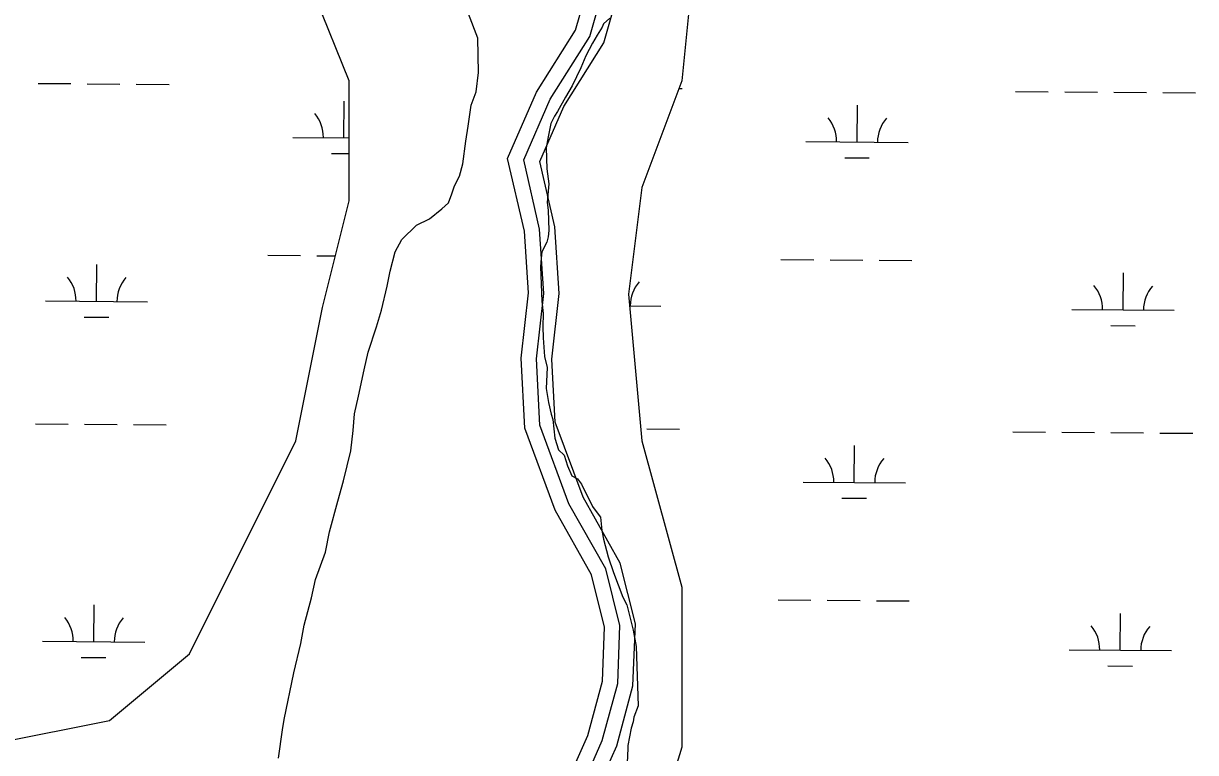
# Model space of a CAD drawing. Extents: x 3271442 to 3309282, y 752266 to 777610.
# Drawn here: x 3303542 to 3304688, y 772541 to 773253 of the extents above; entities that cross this region are included whole.
import ezdxf

# ---------------------------------------------------------------- set-up
doc = ezdxf.new("R2010")
doc.units = 0
for name, color, linetype in [('V-ROAD-CNTR', 7, 'Continuous'), ('V-SITE-VEGE', 7, 'Continuous'), ('V-WETL-SWMP', 7, 'Continuous')]:
    doc.layers.add(name, color=color, linetype=linetype)

msp = doc.modelspace()

# ---------------------------------------------------------------- linework, layer by layer
at = {"layer": 'V-ROAD-CNTR'}
for points in [[(3304006.8, 772108.2), (3304007, 772111.4), (3304005.8, 772183.3), (3303999.7, 772276.8), (3304017.3, 772359.1), (3304039.5, 772442.6), (3304073.2, 772510.4), (3304094, 772557.4), (3304108.3, 772610.4), (3304110.3, 772663.3), (3304097.6, 772714.5), (3304062, 772777.5), (3304032.3, 772857.6), (3304028.8, 772926), (3304036, 772989.9), (3304032, 773050.2), (3304015.6, 773121.3), (3304043.9, 773186.3), (3304082.1, 773246.8), (3304104, 773323.7), (3304107.8, 773353.8), (3304096.2, 773376.6)], [(3303873, 771855.9), (3303929.7, 771918.6), (3303969.6, 771974.6), (3303995.9, 772013.8), (3304019.8, 772063.9), (3304022, 772111.2), (3304020.8, 772183.9), (3304014.8, 772275.7), (3304031.9, 772355.6), (3304053.6, 772437.3), (3304086.7, 772504), (3304108.2, 772552.4), (3304123.2, 772608.1), (3304125.4, 772664.9), (3304111.7, 772720.1), (3304075.6, 772783.8), (3304047.2, 772860.7), (3304043.8, 772925.6), (3304051, 772989.5), (3304046.9, 773052.4), (3304031.4, 773119.9), (3304057.2, 773179.3), (3304095.9, 773240.6), (3304118.7, 773320.7)], [(3303885, 771846.9), (3303941.5, 771909.2), (3303981.9, 771966.1), (3304008.9, 772006.3), (3304034.6, 772060.2), (3304037, 772110.9), (3304035.8, 772184.5), (3304029.9, 772274.6), (3304046.4, 772352.1), (3304067.7, 772432), (3304100.3, 772497.6), (3304122.4, 772547.3), (3304138.1, 772605.9), (3304140.5, 772666.4), (3304125.8, 772725.7), (3304089.3, 772790.2), (3304062, 772863.7), (3304058.9, 772925.1), (3304066.1, 772989.2), (3304061.8, 773054.6), (3304047.1, 773118.4), (3304070.5, 773172.2), (3304109.8, 773234.4), (3304133.4, 773317.7)]]:
    msp.add_lwpolyline(points, dxfattribs=at)
at = {"layer": 'V-SITE-VEGE'}
for p, q in [((3303986.5, 773238.9), (3303977.4, 773262.7)), ((3303987.1, 773205.5), (3303986.5, 773238.9)), ((3303984.9, 773186.6), (3303987.1, 773205.5)), ((3303980, 773173.6), (3303984.9, 773186.6)), ((3303977, 773153), (3303980, 773173.6)), ((3303974.7, 773138.4), (3303977, 773153)), ((3303971.7, 773116.1), (3303974.7, 773138.4)), ((3303968.5, 773104), (3303971.7, 773116.1)), ((3303961.1, 773086.8), (3303963.5, 773094.5)), ((3303963.5, 773094.5), (3303968.5, 773104)), ((3303957.8, 773078.1), (3303961.1, 773086.8)), ((3303939.3, 773062.4), (3303951.1, 773072)), ((3303951.1, 773072), (3303957.8, 773078.1)), ((3303926.5, 773056.1), (3303939.3, 773062.4)), ((3303912.2, 773042.1), (3303926.5, 773056.1)), ((3303905.6, 773030), (3303912.2, 773042.1)), ((3303900.8, 773011.1), (3303905.6, 773030)), ((3303897.7, 772996.5), (3303900.8, 773011.1)), ((3303892.1, 772973.2), (3303897.7, 772996.5)), ((3303887.3, 772956.9), (3303892.1, 772973.2)), ((3303879.2, 772931.9), (3303887.3, 772956.9)), ((3303875.3, 772914.7), (3303879.2, 772931.9)), ((3303869.8, 772888.9), (3303875.3, 772914.7)), ((3303865.8, 772871.6), (3303869.8, 772888.9)), ((3303864.4, 772855.3), (3303865.8, 772871.6)), ((3303862.2, 772835.6), (3303864.4, 772855.3)), ((3303855.1, 772806.3), (3303862.2, 772835.6)), ((3303849.4, 772786.5), (3303855.1, 772806.3)), ((3303841.4, 772756.4), (3303849.4, 772786.5)), ((3303837.5, 772736.6), (3303841.4, 772756.4)), ((3303827.8, 772709.9), (3303837.5, 772736.6)), ((3303823.8, 772691.8), (3303827.8, 772709.9)), ((3303816.6, 772665.1), (3303823.8, 772691.8)), ((3303813.5, 772647.1), (3303816.6, 772665.1)), ((3303806.4, 772618.7), (3303813.5, 772647.1)), ((3303797, 772573.1), (3303806.4, 772618.7)), ((3303795.5, 772562.8), (3303797, 772573.1)), ((3303791.7, 772535.3), (3303795.5, 772562.8))]:
    msp.add_line(p, q, dxfattribs=at)
for points in [[(3304115.4, 773258.4), (3304109.5, 773252.9), (3304108.1, 773249.8), (3304103, 773241.9), (3304098.6, 773234.2), (3304092.2, 773221.7), (3304087.2, 773210.1), (3304078.7, 773192.2), (3304072.1, 773181.3), (3304064.2, 773167.3), (3304061.3, 773162.6), (3304057.7, 773155.6), (3304055.1, 773142.5), (3304053.2, 773131.8), (3304053.9, 773111.2), (3304055.9, 773096.7), (3304054.2, 773078.3), (3304055.2, 773070.7), (3304055.9, 773050.9), (3304055.3, 773044.8), (3304054, 773039.4), (3304048.9, 773030), (3304048.4, 773023.9), (3304047.9, 773015.5), (3304049, 772981.9), (3304050.2, 772969.7), (3304049.9, 772956.7), (3304050.2, 772946), (3304051.6, 772927.7), (3304054.3, 772917.1), (3304053.4, 772896.5), (3304055.4, 772882.8), (3304058.1, 772871.4), (3304059.8, 772866.1), (3304061.9, 772847.8), (3304065.4, 772836.5), (3304070.9, 772831.3), (3304074.3, 772820.8), (3304078.4, 772811), (3304083.9, 772808.1), (3304087.9, 772802.9), (3304098.5, 772781.1), (3304104.1, 772773.6), (3304106.5, 772770.6)], [(3304106.5, 772770.6), (3304106.6, 772767.6), (3304107.7, 772757.7), (3304109.5, 772749.3), (3304113.9, 772731.9), (3304119, 772716.8), (3304128.3, 772692.7), (3304132.3, 772685.2), (3304138.5, 772660.2), (3304141.3, 772644.2), (3304143.3, 772586.2), (3304139.1, 772575.4), (3304138.4, 772570.8), (3304136.4, 772564.6), (3304133.1, 772547.7), (3304132.8, 772534.7), (3304130.8, 772525.4), (3304128.8, 772515.4), (3304125.6, 772497.7), (3304123.6, 772490), (3304119.5, 772479.1)]]:
    msp.add_lwpolyline(points, dxfattribs=at)
at = {"layer": 'V-WETL-SWMP'}
for p, q in [((3303860.5, 773197.1), (3303782.5, 773392.4)), ((3304198.8, 773327.3), (3304185.8, 773197.1)), ((3303556.5, 773194.7), (3303588.5, 773194.5)), ((3303604.5, 773194.3), (3303636.5, 773194.1)), ((3303652.5, 773193.9), (3303684.5, 773193.7)), ((3303860.5, 773079.9), (3303860.5, 773197.1)), ((3304185.8, 773197.1), (3304146.8, 773092.9)), ((3304183, 773189.6), (3304186.4, 773189.6)), ((3304512.3, 773186.9), (3304544.3, 773186.6)), ((3304560.3, 773186.5), (3304592.3, 773186.2)), ((3304608.3, 773186.1), (3304640.3, 773185.8)), ((3303855.4, 773141.5), (3303855.7, 773177.5)), ((3304656.3, 773185.7), (3304688.3, 773185.4)), ((3304357.3, 773137.4), (3304357.6, 773173.4)), ((3303805.4, 773141.9), (3303860.5, 773141.5)), ((3304307.3, 773137.8), (3304407.3, 773137)), ((3303843.3, 773126.2), (3303860.5, 773126.1)), ((3304345.2, 773122.1), (3304369.2, 773121.9)), ((3304146.8, 773092.9), (3304133.8, 772988.7)), ((3303834.5, 772975.7), (3303860.5, 773079.9)), ((3303781, 773026.7), (3303813, 773026.4)), ((3303829, 773026.3), (3303847.1, 773026.2)), ((3303613.6, 772981.7), (3303613.9, 773017.7)), ((3304282.9, 773022.6), (3304314.9, 773022.3)), ((3304330.9, 773022.2), (3304362.9, 773021.9)), ((3304378.9, 773021.8), (3304410.9, 773021.5)), ((3304617.4, 772973.4), (3304617.7, 773009.4)), ((3303563.6, 772982.1), (3303663.6, 772981.2)), ((3304133.8, 772988.7), (3304146.8, 772845.5)), ((3303808.5, 772845.5), (3303834.5, 772975.7)), ((3304134.8, 772977.4), (3304165.5, 772977.1)), ((3304567.4, 772973.8), (3304667.4, 772973)), ((3303601.5, 772966.3), (3303625.5, 772966.1)), ((3304605.3, 772958.1), (3304629.3, 772957.9)), ((3303553.8, 772862.1), (3303585.8, 772861.8)), ((3303601.8, 772861.7), (3303633.8, 772861.4)), ((3303649.8, 772861.3), (3303681.8, 772861)), ((3304151.7, 772857.2), (3304183.7, 772856.9)), ((3304509.6, 772854.2), (3304541.6, 772853.9)), ((3304557.6, 772853.8), (3304589.6, 772853.5)), ((3303704.4, 772637.2), (3303808.5, 772845.5)), ((3304146.8, 772845.5), (3304185.8, 772702.3)), ((3304605.6, 772853.4), (3304637.5, 772853.1)), ((3304653.5, 772853), (3304685.5, 772852.8)), ((3304354.5, 772804.7), (3304354.8, 772840.7)), ((3304304.6, 772805.1), (3304404.5, 772804.3)), ((3304342.4, 772789.4), (3304366.4, 772789.2)), ((3304185.8, 772702.3), (3304185.8, 772546)), ((3303610.9, 772649), (3303611.2, 772685)), ((3304280.2, 772689.9), (3304312.2, 772689.6)), ((3304328.2, 772689.5), (3304360.2, 772689.3)), ((3304376.2, 772689.1), (3304408.2, 772688.9)), ((3304614.6, 772640.7), (3304614.9, 772676.7)), ((3303560.9, 772649.4), (3303660.9, 772648.6)), ((3303626.3, 772572.1), (3303704.4, 772637.2)), ((3304564.6, 772641.1), (3304664.6, 772640.3)), ((3303598.7, 772633.7), (3303622.7, 772633.5)), ((3304602.5, 772625.4), (3304626.5, 772625.2)), ((3303496.2, 772546), (3303626.3, 772572.1)), ((3304185.8, 772546), (3304146.8, 772415.8))]:
    msp.add_line(p, q, dxfattribs=at)
for centre, start, end in [((3303800.2, 773142.5), 358.7563, 40.2999), ((3304302.1, 773138.3), 358.7563, 40.2999), ((3304412.5, 773137.4), 138.7563, 180.2999), ((3303558.4, 772982.6), 358.7563, 40.2999), ((3303668.8, 772981.7), 138.7563, 180.2999), ((3304170.7, 772977.5), 138.7563, 180.2999), ((3304562.1, 772974.3), 358.7563, 40.2999), ((3304672.6, 772973.4), 138.7563, 180.2999), ((3304299.3, 772805.7), 358.7563, 40.2999), ((3304409.8, 772804.8), 138.7563, 180.2999), ((3303555.6, 772649.9), 358.7563, 40.2999), ((3303666.1, 772649), 138.7563, 180.2999), ((3304559.4, 772641.7), 358.7563, 40.2999), ((3304669.9, 772640.7), 138.7563, 180.2999)]:
    msp.add_arc(centre, 35.2, start, end, dxfattribs=at)

doc.saveas('drawing.dxf')
